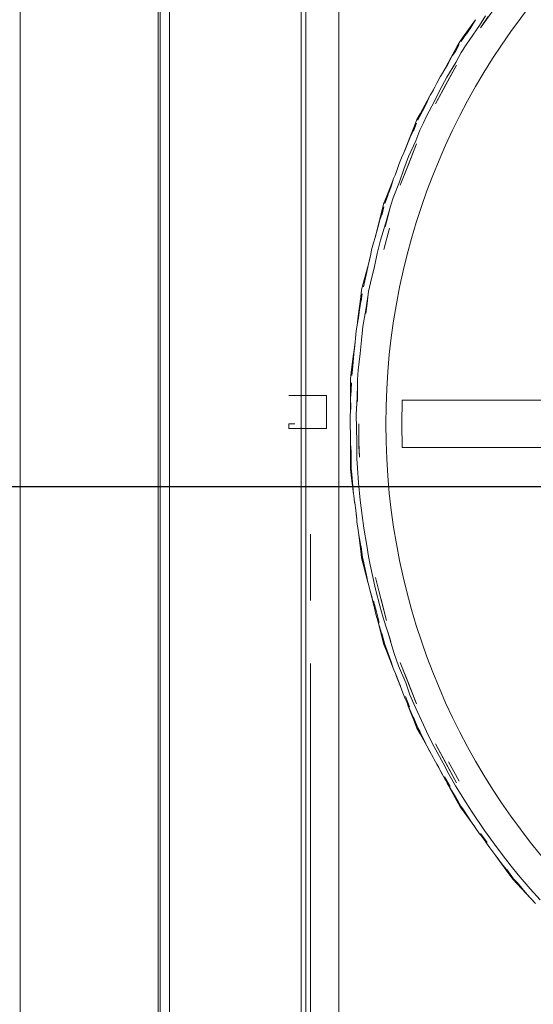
# Model space of a CAD drawing. Header units: millimetres. Extents: x -16331 to -10174, y -4135 to -3584.
# Tile 311 of 456: x -10261.92 to -10260.83, y -3987.74 to -3985.64. Entities that reach past the tile are written whole.
import ezdxf

# ---------------------------------------------------------------- set-up
doc = ezdxf.new("R2010")
doc.units = ezdxf.units.MM
for name, color, linetype, lineweight in [('AL-Reservatório cilíndrico', 9, 'Continuous', 18), ('DI-Detalhes', 1, 'Continuous', 30), ('IFC-IfcBuildingElementProxy-Contorno', 250, 'Continuous', 5), ('IFC-IfcFlowTerminal-Contorno', 250, 'Continuous', 5), ('IFC-IfcRoof-Contorno', 250, 'Continuous', 5), ('IFC-IfcWallStandardCase-Contorno', 250, 'Continuous', 5), ('IFC-Laje-Contorno', 134, 'Continuous', 5), ('IFC-Viga-Contorno', 66, 'Continuous', 5)]:
    doc.layers.add(name, color=color, linetype=linetype, lineweight=lineweight)

msp = doc.modelspace()

# ---------------------------------------------------------------- linework, layer by layer
at = {"layer": 'AL-Reservatório cilíndrico'}
msp.add_circle((-10259.699, -3986.5034), 1.44, dxfattribs=at)
at = {"layer": 'DI-Detalhes'}
msp.add_line((-10264.1578, -3986.6364), (-10255.4876, -3986.6364), dxfattribs=at)
at = {"layer": 'IFC-IfcBuildingElementProxy-Contorno', "lineweight": 5}
for p, q in [((-10261.9163, -3984.0945), (-10261.9163, -3985.9865)), ((-10261.623, -3984.0945), (-10261.623, -3989.5433)), ((-10261.623, -3985.9865), (-10261.623, -3984.0945)), ((-10261.9163, -3985.9865), (-10261.9163, -3987.1079)), ((-10261.623, -3987.1079), (-10261.623, -3985.9865)), ((-10261.2992, -3986.7381), (-10261.2992, -3986.8789)), ((-10261.2992, -3987.013), (-10261.2992, -3988.0034)), ((-10261.9163, -3987.1079), (-10261.9163, -3988.2294)), ((-10261.623, -3988.2294), (-10261.623, -3987.1079))]:
    msp.add_line(p, q, dxfattribs=at)
at = {"layer": 'IFC-IfcFlowTerminal-Contorno', "lineweight": 5}
for p, q in [((-10260.938, -3985.6615), (-10260.9103, -3985.6234)), ((-10260.948, -3985.6444), (-10260.9726, -3985.6783)), ((-10260.948, -3985.6444), (-10260.9583, -3985.661)), ((-10260.9268, -3985.636), (-10260.9395, -3985.6565)), ((-10260.9213, -3985.638), (-10260.938, -3985.6615)), ((-10260.9583, -3985.661), (-10260.967, -3985.6736)), ((-10260.9395, -3985.6565), (-10260.9605, -3985.6865)), ((-10260.981, -3985.6899), (-10260.9878, -3985.7023)), ((-10260.9726, -3985.6783), (-10260.981, -3985.6899)), ((-10260.9746, -3985.6842), (-10260.9795, -3985.6908)), ((-10260.9795, -3985.6908), (-10260.9771, -3985.6875)), ((-10260.9771, -3985.6875), (-10260.9707, -3985.6788)), ((-10260.9707, -3985.6788), (-10260.9746, -3985.6842)), ((-10260.967, -3985.6736), (-10260.9707, -3985.6788)), ((-10260.9605, -3985.6865), (-10260.9681, -3985.698)), ((-10260.9878, -3985.7023), (-10261.0004, -3985.7252)), ((-10260.9911, -3985.712), (-10260.9978, -3985.7215)), ((-10260.9905, -3985.7111), (-10260.9911, -3985.712)), ((-10260.9911, -3985.712), (-10260.9909, -3985.7117)), ((-10260.9909, -3985.7117), (-10260.9827, -3985.6973)), ((-10260.9827, -3985.6973), (-10260.9905, -3985.7111)), ((-10260.9681, -3985.698), (-10260.9785, -3985.7142)), ((-10261.0004, -3985.7252), (-10261.0173, -3985.756)), ((-10260.9978, -3985.7215), (-10261.0088, -3985.7418)), ((-10260.9785, -3985.7142), (-10260.9899, -3985.7356)), ((-10261.0088, -3985.7418), (-10261.0167, -3985.7549)), ((-10260.9884, -3985.7408), (-10261.0165, -3985.7921)), ((-10261.0111, -3985.7821), (-10260.9884, -3985.7408)), ((-10260.9899, -3985.7356), (-10261.009, -3985.7666)), ((-10261.0235, -3985.766), (-10261.0308, -3985.7796)), ((-10261.009, -3985.7666), (-10261.0251, -3985.7955)), ((-10261.0173, -3985.756), (-10261.0235, -3985.766)), ((-10261.0167, -3985.7549), (-10261.0173, -3985.756)), ((-10261.0346, -3985.7875), (-10261.0417, -3985.8004)), ((-10261.0377, -3985.7938), (-10261.0417, -3985.8004)), ((-10261.0346, -3985.7875), (-10261.0377, -3985.7938)), ((-10261.0251, -3985.7955), (-10261.0353, -3985.8176)), ((-10261.0308, -3985.7796), (-10261.0346, -3985.7875)), ((-10261.0337, -3985.8234), (-10261.0111, -3985.7821)), ((-10261.0165, -3985.7921), (-10261.0337, -3985.8234)), ((-10261.0458, -3985.8078), (-10261.066, -3985.8445)), ((-10261.0458, -3985.8078), (-10261.054, -3985.8256)), ((-10261.0444, -3985.8047), (-10261.0458, -3985.8078)), ((-10261.0417, -3985.8004), (-10261.0444, -3985.8047)), ((-10261.054, -3985.8256), (-10261.0611, -3985.8392)), ((-10261.0353, -3985.8176), (-10261.0524, -3985.8497)), ((-10261.0728, -3985.8569), (-10261.0781, -3985.8702)), ((-10261.066, -3985.8445), (-10261.0728, -3985.8569)), ((-10261.0673, -3985.8507), (-10261.0712, -3985.8577)), ((-10261.0712, -3985.8577), (-10261.0693, -3985.8543)), ((-10261.0693, -3985.8543), (-10261.0638, -3985.8442)), ((-10261.0638, -3985.8442), (-10261.0673, -3985.8507)), ((-10261.0611, -3985.8392), (-10261.0638, -3985.8442)), ((-10261.0524, -3985.8497), (-10261.0591, -3985.8634)), ((-10261.0781, -3985.8702), (-10261.0878, -3985.8948)), ((-10261.0797, -3985.8794), (-10261.0801, -3985.8802)), ((-10261.0801, -3985.8802), (-10261.08, -3985.8798)), ((-10261.08, -3985.8798), (-10261.0737, -3985.8647)), ((-10261.0737, -3985.8647), (-10261.0797, -3985.8794)), ((-10261.0667, -3985.8795), (-10261.0754, -3985.9022)), ((-10261.0591, -3985.8634), (-10261.0667, -3985.8795)), ((-10261.0878, -3985.8948), (-10261.1006, -3985.9271)), ((-10261.0856, -3985.8906), (-10261.094, -3985.9121)), ((-10261.0801, -3985.8802), (-10261.0856, -3985.8906)), ((-10261.094, -3985.9121), (-10261.1002, -3985.9261)), ((-10261.0738, -3985.9084), (-10261.0926, -3985.9569)), ((-10261.0911, -3985.9522), (-10261.0738, -3985.9084)), ((-10261.0754, -3985.9022), (-10261.0905, -3985.9353)), ((-10261.1056, -3985.938), (-10261.1111, -3985.9524)), ((-10261.1006, -3985.9271), (-10261.1056, -3985.938)), ((-10261.0905, -3985.9353), (-10261.1008, -3985.9624)), ((-10261.1002, -3985.9261), (-10261.1006, -3985.9271)), ((-10261.1139, -3985.9607), (-10261.1194, -3985.9746)), ((-10261.1139, -3985.9607), (-10261.1162, -3985.9674)), ((-10261.1111, -3985.9524), (-10261.1139, -3985.9607)), ((-10261.1008, -3985.9624), (-10261.1102, -3985.9893)), ((-10261.1084, -3985.996), (-10261.0911, -3985.9522)), ((-10261.0926, -3985.9569), (-10261.1084, -3985.996)), ((-10261.1224, -3985.9821), (-10261.1284, -3986.0009)), ((-10261.1224, -3985.9821), (-10261.1248, -3985.9883)), ((-10261.1214, -3985.979), (-10261.1224, -3985.9821)), ((-10261.1194, -3985.9746), (-10261.1214, -3985.979)), ((-10261.1162, -3985.9674), (-10261.1194, -3985.9746)), ((-10261.1248, -3985.9883), (-10261.1378, -3986.021)), ((-10261.1284, -3986.0009), (-10261.1337, -3986.0153)), ((-10261.1102, -3985.9893), (-10261.1232, -3986.0231)), ((-10261.1378, -3986.021), (-10261.143, -3986.0342)), ((-10261.1399, -3986.0313), (-10261.1355, -3986.0201)), ((-10261.1355, -3986.0201), (-10261.1384, -3986.0276)), ((-10261.1337, -3986.0153), (-10261.1355, -3986.0201)), ((-10261.1232, -3986.0231), (-10261.1286, -3986.0389)), ((-10261.1472, -3986.0578), (-10261.1429, -3986.0422)), ((-10261.1429, -3986.0422), (-10261.147, -3986.0575)), ((-10261.143, -3986.0342), (-10261.1466, -3986.048)), ((-10261.1384, -3986.0276), (-10261.1413, -3986.0348)), ((-10261.1413, -3986.0348), (-10261.1399, -3986.0313)), ((-10261.1295, -3986.0426), (-10261.1349, -3986.0634)), ((-10261.1286, -3986.0389), (-10261.1295, -3986.0426)), ((-10261.1466, -3986.048), (-10261.1532, -3986.0739)), ((-10261.1474, -3986.0584), (-10261.1516, -3986.0695)), ((-10261.147, -3986.0575), (-10261.1474, -3986.0584)), ((-10261.1474, -3986.0584), (-10261.1472, -3986.0578)), ((-10261.1403, -3986.0846), (-10261.1318, -3986.0509)), ((-10261.1349, -3986.0634), (-10261.1403, -3986.0846)), ((-10261.1318, -3986.0509), (-10261.1395, -3986.0783)), ((-10261.1532, -3986.0739), (-10261.1618, -3986.1074)), ((-10261.1516, -3986.0695), (-10261.1571, -3986.0918)), ((-10261.1395, -3986.0783), (-10261.1504, -3986.1128)), ((-10261.143, -3986.1327), (-10261.1314, -3986.0872)), ((-10261.1618, -3986.1074), (-10261.1654, -3986.119)), ((-10261.1615, -3986.1064), (-10261.1618, -3986.1074)), ((-10261.1571, -3986.0918), (-10261.1615, -3986.1064)), ((-10261.1654, -3986.119), (-10261.1691, -3986.1339)), ((-10261.1504, -3986.1128), (-10261.1573, -3986.1411)), ((-10261.1722, -3986.1494), (-10261.1766, -3986.1669)), ((-10261.1708, -3986.1425), (-10261.1747, -3986.1578)), ((-10261.1708, -3986.1425), (-10261.1722, -3986.1494)), ((-10261.1691, -3986.1339), (-10261.1708, -3986.1425)), ((-10261.1573, -3986.1411), (-10261.1632, -3986.169)), ((-10261.1783, -3986.1717), (-10261.1869, -3986.2051)), ((-10261.1766, -3986.1669), (-10261.1801, -3986.1842)), ((-10261.1747, -3986.1578), (-10261.1783, -3986.1717)), ((-10261.1632, -3986.169), (-10261.1719, -3986.204)), ((-10261.1801, -3986.1842), (-10261.1836, -3986.1991)), ((-10261.1869, -3986.2051), (-10261.1904, -3986.2189)), ((-10261.1836, -3986.1991), (-10261.1867, -3986.2119)), ((-10261.1845, -3986.2031), (-10261.1828, -3986.1962)), ((-10261.1719, -3986.204), (-10261.1755, -3986.2218)), ((-10261.1922, -3986.2331), (-10261.1975, -3986.2748)), ((-10261.1904, -3986.2189), (-10261.1922, -3986.2331)), ((-10261.1917, -3986.2429), (-10261.1894, -3986.227)), ((-10261.1894, -3986.227), (-10261.1915, -3986.2427)), ((-10261.1814, -3986.2686), (-10261.177, -3986.2327)), ((-10261.177, -3986.2327), (-10261.1812, -3986.261)), ((-10261.1763, -3986.2276), (-10261.1788, -3986.2476)), ((-10261.1755, -3986.2218), (-10261.1763, -3986.2276)), ((-10261.1918, -3986.2442), (-10261.1948, -3986.2604)), ((-10261.1915, -3986.2427), (-10261.1918, -3986.2442)), ((-10261.1918, -3986.2442), (-10261.1917, -3986.2429)), ((-10261.1788, -3986.2476), (-10261.1814, -3986.2686)), ((-10261.1975, -3986.2748), (-10261.1999, -3986.2939)), ((-10261.1948, -3986.2604), (-10261.1972, -3986.278)), ((-10261.1812, -3986.261), (-10261.1877, -3986.2964)), ((-10261.1999, -3986.2939), (-10261.2021, -3986.306)), ((-10261.1998, -3986.293), (-10261.1999, -3986.2939)), ((-10261.1972, -3986.278), (-10261.1998, -3986.293)), ((-10261.1877, -3986.2964), (-10261.191, -3986.3254)), ((-10261.2021, -3986.306), (-10261.2038, -3986.3212)), ((-10261.205, -3986.337), (-10261.2071, -3986.3549)), ((-10261.2045, -3986.3299), (-10261.2065, -3986.3464)), ((-10261.2045, -3986.3299), (-10261.205, -3986.337)), ((-10261.2038, -3986.3212), (-10261.2045, -3986.3299)), ((-10261.191, -3986.3254), (-10261.1935, -3986.354)), ((-10261.2083, -3986.3603), (-10261.2125, -3986.3939)), ((-10261.2071, -3986.3549), (-10261.2084, -3986.3726)), ((-10261.2065, -3986.3464), (-10261.2083, -3986.3603)), ((-10261.1935, -3986.354), (-10261.1977, -3986.3896)), ((-10261.2084, -3986.3726), (-10261.21, -3986.3878)), ((-10261.2125, -3986.3939), (-10261.2143, -3986.4081)), ((-10261.21, -3986.3878), (-10261.2115, -3986.4008)), ((-10261.1977, -3986.3896), (-10261.1992, -3986.409)), ((-10261.2143, -3986.4081), (-10261.2143, -3986.4223)), ((-10261.2143, -3986.4223), (-10261.2143, -3986.4372)), ((-10261.2123, -3986.4161), (-10261.2125, -3986.432)), ((-10261.2125, -3986.432), (-10261.2123, -3986.4161)), ((-10261.1992, -3986.4188), (-10261.1999, -3986.4475)), ((-10261.1992, -3986.409), (-10261.1992, -3986.4171)), ((-10261.1992, -3986.4171), (-10261.1992, -3986.4357)), ((-10261.1992, -3986.4562), (-10261.1992, -3986.4188)), ((-10261.2143, -3986.4372), (-10261.2143, -3986.4565)), ((-10261.2125, -3986.4331), (-10261.2138, -3986.4491)), ((-10261.2125, -3986.432), (-10261.2125, -3986.4331)), ((-10261.2125, -3986.4331), (-10261.2125, -3986.432)), ((-10261.1992, -3986.4357), (-10261.1992, -3986.4562)), ((-10261.2143, -3986.4565), (-10261.2143, -3986.4786)), ((-10261.2138, -3986.4491), (-10261.2137, -3986.4677)), ((-10261.1999, -3986.4475), (-10261.2019, -3986.4832)), ((-10261.1041, -3986.4534), (-10261.105, -3986.5034)), ((-10260.828, -3986.4534), (-10261.1041, -3986.4534)), ((-10260.7315, -3986.4534), (-10260.828, -3986.4534)), ((-10261.2146, -3986.4832), (-10261.2148, -3986.5114)), ((-10261.2143, -3986.4786), (-10261.2146, -3986.4832)), ((-10261.2137, -3986.4677), (-10261.2143, -3986.4786)), ((-10261.2019, -3986.4832), (-10261.2016, -3986.5125)), ((-10261.1963, -3986.5034), (-10261.1967, -3986.527)), ((-10261.1963, -3986.5421), (-10261.1963, -3986.5034)), ((-10261.105, -3986.5034), (-10261.1041, -3986.5534)), ((-10261.2148, -3986.5114), (-10261.2143, -3986.5202)), ((-10261.2143, -3986.5202), (-10261.214, -3986.5272)), ((-10261.2143, -3986.5202), (-10261.2143, -3986.5369)), ((-10261.214, -3986.5272), (-10261.2139, -3986.5451)), ((-10261.2016, -3986.5125), (-10261.2004, -3986.5413)), ((-10261.1967, -3986.527), (-10261.1963, -3986.5421)), ((-10261.2143, -3986.5369), (-10261.2143, -3986.5845)), ((-10261.2139, -3986.5451), (-10261.213, -3986.563)), ((-10261.2004, -3986.5413), (-10261.2003, -3986.577)), ((-10261.1963, -3986.5505), (-10261.1963, -3986.5421)), ((-10261.1963, -3986.5421), (-10261.1953, -3986.5741)), ((-10261.213, -3986.563), (-10261.2129, -3986.5784)), ((-10261.1953, -3986.5741), (-10261.1963, -3986.5505)), ((-10261.1041, -3986.5534), (-10260.828, -3986.5534)), ((-10260.828, -3986.5534), (-10260.7251, -3986.5534)), ((-10261.2143, -3986.5845), (-10261.2143, -3986.5988)), ((-10261.2129, -3986.5784), (-10261.2125, -3986.5986)), ((-10261.2125, -3986.5986), (-10261.2125, -3986.5748)), ((-10261.2003, -3986.577), (-10261.1992, -3986.5978)), ((-10261.2143, -3986.5988), (-10261.2125, -3986.6129)), ((-10261.2125, -3986.5986), (-10261.2111, -3986.6105)), ((-10261.2111, -3986.6097), (-10261.2125, -3986.5986)), ((-10261.2111, -3986.6105), (-10261.2089, -3986.6365)), ((-10261.1992, -3986.5978), (-10261.1971, -3986.6288)), ((-10261.2125, -3986.6129), (-10261.2076, -3986.6521)), ((-10261.1971, -3986.6288), (-10261.1934, -3986.6657)), ((-10261.2089, -3986.6365), (-10261.2076, -3986.6521)), ((-10261.2076, -3986.6521), (-10261.2072, -3986.6563)), ((-10261.2072, -3986.6563), (-10261.2053, -3986.6699)), ((-10261.2053, -3986.6699), (-10261.2051, -3986.6716)), ((-10261.2053, -3986.6699), (-10261.2052, -3986.6707)), ((-10261.2052, -3986.6707), (-10261.2024, -3986.6933)), ((-10261.2051, -3986.6716), (-10261.2028, -3986.6869)), ((-10261.1934, -3986.6657), (-10261.1895, -3986.6983)), ((-10261.2028, -3986.6869), (-10261.201, -3986.702)), ((-10261.2024, -3986.6933), (-10261.2008, -3986.7059)), ((-10261.201, -3986.702), (-10261.2008, -3986.7059)), ((-10261.2008, -3986.7059), (-10261.2004, -3986.7126)), ((-10261.2004, -3986.7126), (-10261.1981, -3986.7289)), ((-10261.1895, -3986.6983), (-10261.1859, -3986.7254)), ((-10261.1981, -3986.7289), (-10261.1971, -3986.735)), ((-10261.1971, -3986.735), (-10261.1952, -3986.7472)), ((-10261.1971, -3986.735), (-10261.1966, -3986.7392)), ((-10261.1859, -3986.7254), (-10261.1796, -3986.7619)), ((-10261.1966, -3986.7392), (-10261.1958, -3986.7454)), ((-10261.1958, -3986.7454), (-10261.1922, -3986.7738)), ((-10261.1952, -3986.7472), (-10261.1923, -3986.7635)), ((-10261.1923, -3986.7635), (-10261.1887, -3986.7876)), ((-10261.1922, -3986.7738), (-10261.1904, -3986.7879)), ((-10261.1887, -3986.7876), (-10261.1917, -3986.764)), ((-10261.1796, -3986.7619), (-10261.1755, -3986.7851)), ((-10261.1904, -3986.7879), (-10261.1869, -3986.8017)), ((-10261.1887, -3986.7876), (-10261.1857, -3986.7993)), ((-10261.186, -3986.798), (-10261.1887, -3986.7876)), ((-10261.1857, -3986.7993), (-10261.1803, -3986.8247)), ((-10261.1755, -3986.7851), (-10261.1721, -3986.8031)), ((-10261.1869, -3986.8017), (-10261.177, -3986.8401)), ((-10261.1721, -3986.8031), (-10261.1607, -3986.8544)), ((-10261.1803, -3986.8247), (-10261.177, -3986.8401)), ((-10261.177, -3986.8401), (-10261.1761, -3986.8444)), ((-10261.1609, -3986.8301), (-10261.154, -3986.8584)), ((-10261.1761, -3986.8444), (-10261.1737, -3986.8531)), ((-10261.1737, -3986.8531), (-10261.1722, -3986.8586)), ((-10261.1737, -3986.8531), (-10261.1667, -3986.8803)), ((-10261.1722, -3986.8586), (-10261.1681, -3986.8735)), ((-10261.1607, -3986.8544), (-10261.1515, -3986.89)), ((-10261.154, -3986.8584), (-10261.1375, -3986.9214)), ((-10261.1681, -3986.8735), (-10261.1664, -3986.8814)), ((-10261.1667, -3986.8803), (-10261.1664, -3986.8814)), ((-10261.1664, -3986.8814), (-10261.1648, -3986.8891)), ((-10261.1591, -3986.9029), (-10261.165, -3986.8798)), ((-10261.1375, -3986.9214), (-10261.1492, -3986.8758)), ((-10261.1648, -3986.8891), (-10261.1599, -3986.908)), ((-10261.1532, -3986.9259), (-10261.1591, -3986.9029)), ((-10261.1515, -3986.89), (-10261.1447, -3986.9155)), ((-10261.1599, -3986.908), (-10261.1572, -3986.9173)), ((-10261.1572, -3986.9173), (-10261.153, -3986.9322)), ((-10261.1572, -3986.9173), (-10261.1554, -3986.9245)), ((-10261.1554, -3986.9245), (-10261.1508, -3986.9421)), ((-10261.1447, -3986.9155), (-10261.1284, -3986.9657)), ((-10261.153, -3986.9322), (-10261.1481, -3986.948)), ((-10261.1508, -3986.9421), (-10261.1466, -3986.9588)), ((-10261.1284, -3986.9657), (-10261.1344, -3986.9451)), ((-10261.1344, -3986.9451), (-10261.1319, -3986.955)), ((-10261.1481, -3986.948), (-10261.1413, -3986.972)), ((-10261.1413, -3986.972), (-10261.1472, -3986.949)), ((-10261.1466, -3986.9588), (-10261.143, -3986.9726)), ((-10261.1319, -3986.955), (-10261.1286, -3986.9679)), ((-10261.1286, -3986.9679), (-10261.121, -3986.9913)), ((-10261.143, -3986.9726), (-10261.1378, -3986.9859)), ((-10261.1413, -3986.972), (-10261.1369, -3986.9834)), ((-10261.1374, -3986.9818), (-10261.1413, -3986.972)), ((-10261.1378, -3986.9859), (-10261.1232, -3987.0227)), ((-10261.1369, -3986.9834), (-10261.1286, -3987.0072)), ((-10261.1286, -3987.0072), (-10261.1232, -3987.0227)), ((-10261.121, -3986.9913), (-10261.1117, -3987.0174)), ((-10261.1232, -3987.0227), (-10261.1219, -3987.0263)), ((-10261.1219, -3987.0263), (-10261.1187, -3987.0339)), ((-10261.1117, -3987.0174), (-10261.0967, -3987.0541)), ((-10261.0911, -3987.0546), (-10261.1084, -3987.0108)), ((-10261.1084, -3987.0108), (-10261.0738, -3987.0984)), ((-10261.1187, -3987.0339), (-10261.1162, -3987.04)), ((-10261.1187, -3987.0339), (-10261.1079, -3987.0612)), ((-10261.1162, -3987.04), (-10261.1103, -3987.0542)), ((-10261.1103, -3987.0542), (-10261.1077, -3987.0618)), ((-10261.1077, -3987.0618), (-10261.1051, -3987.0695)), ((-10261.1051, -3987.0695), (-10261.0977, -3987.0877)), ((-10261.0967, -3987.0541), (-10261.0877, -3987.0793)), ((-10261.0738, -3987.0984), (-10261.0911, -3987.0546)), ((-10261.0977, -3987.0877), (-10261.0939, -3987.0966)), ((-10261.0887, -3987.1049), (-10261.0975, -3987.0827)), ((-10261.0877, -3987.0793), (-10261.0767, -3987.1049)), ((-10261.0939, -3987.0966), (-10261.088, -3987.1105)), ((-10261.0939, -3987.0966), (-10261.0913, -3987.1032)), ((-10261.0913, -3987.1032), (-10261.0856, -3987.1177)), ((-10261.088, -3987.1105), (-10261.0812, -3987.1255)), ((-10261.0767, -3987.1049), (-10261.0591, -3987.1434)), ((-10261.0856, -3987.1177), (-10261.0781, -3987.1366)), ((-10261.0812, -3987.1255), (-10261.0712, -3987.1491)), ((-10261.0712, -3987.1491), (-10261.08, -3987.127)), ((-10261.0781, -3987.1366), (-10261.0728, -3987.1499)), ((-10261.0728, -3987.1499), (-10261.066, -3987.1624)), ((-10261.0712, -3987.1491), (-10261.0654, -3987.1599)), ((-10261.0663, -3987.158), (-10261.0712, -3987.1491)), ((-10261.0591, -3987.1434), (-10261.049, -3987.1648)), ((-10261.066, -3987.1624), (-10261.0485, -3987.1941)), ((-10261.0654, -3987.1599), (-10261.0536, -3987.1835)), ((-10261.049, -3987.1648), (-10261.0365, -3987.1897)), ((-10261.0536, -3987.1835), (-10261.0467, -3987.1973)), ((-10261.0485, -3987.1941), (-10261.0467, -3987.1973)), ((-10261.0467, -3987.1973), (-10261.0464, -3987.1981)), ((-10261.0464, -3987.1981), (-10261.0386, -3987.2126)), ((-10261.0365, -3987.1897), (-10261.0171, -3987.2242)), ((-10261.0111, -3987.2247), (-10261.0337, -3987.1834)), ((-10261.0337, -3987.1834), (-10261.0098, -3987.2264)), ((-10261.0386, -3987.2126), (-10261.036, -3987.2169)), ((-10261.036, -3987.2169), (-10261.0303, -3987.2264)), ((-10261.036, -3987.2169), (-10261.0269, -3987.2334)), ((-10261.0303, -3987.2264), (-10261.0266, -3987.234)), ((-10261.0269, -3987.2334), (-10261.0118, -3987.2609)), ((-10261.0266, -3987.234), (-10261.0215, -3987.2444)), ((-10261.0171, -3987.2242), (-10261.0049, -3987.2482)), ((-10260.9884, -3987.266), (-10261.0111, -3987.2247)), ((-10261.0098, -3987.2264), (-10260.9884, -3987.266)), ((-10260.9829, -3987.2627), (-10261.0055, -3987.2216)), ((-10261.0215, -3987.2444), (-10261.0108, -3987.2627)), ((-10261.0024, -3987.2743), (-10261.0139, -3987.2534)), ((-10261.0049, -3987.2482), (-10260.9907, -3987.2725)), ((-10261.0108, -3987.2627), (-10261.0083, -3987.267)), ((-10261.0108, -3987.2627), (-10261.0043, -3987.2746)), ((-10261.0083, -3987.267), (-10261.0002, -3987.2811)), ((-10261.0043, -3987.2746), (-10260.9878, -3987.3045)), ((-10261.0002, -3987.2811), (-10260.9916, -3987.295)), ((-10260.9907, -3987.2725), (-10260.9681, -3987.3088)), ((-10260.9916, -3987.295), (-10260.9795, -3987.316)), ((-10260.9795, -3987.316), (-10260.9909, -3987.2952)), ((-10260.9878, -3987.3045), (-10260.981, -3987.317)), ((-10260.981, -3987.317), (-10260.9726, -3987.3285)), ((-10260.9795, -3987.316), (-10260.9723, -3987.326)), ((-10260.9737, -3987.3239), (-10260.9795, -3987.316)), ((-10260.9681, -3987.3088), (-10260.9555, -3987.3288)), ((-10260.9726, -3987.3285), (-10260.9496, -3987.3602)), ((-10260.9723, -3987.326), (-10260.9579, -3987.3476)), ((-10260.9555, -3987.3288), (-10260.9288, -3987.3678)), ((-10260.9579, -3987.3476), (-10260.949, -3987.361)), ((-10260.9496, -3987.3602), (-10260.9491, -3987.3608)), ((-10260.949, -3987.361), (-10260.9395, -3987.3744)), ((-10260.9395, -3987.3744), (-10260.9364, -3987.3783)), ((-10260.9235, -3987.3931), (-10260.9375, -3987.3738)), ((-10260.9364, -3987.3783), (-10260.9295, -3987.3871)), ((-10260.9364, -3987.3783), (-10260.9249, -3987.3941)), ((-10260.9288, -3987.3678), (-10260.9076, -3987.397)), ((-10260.9295, -3987.3871), (-10260.9248, -3987.3943)), ((-10260.9248, -3987.3943), (-10260.9181, -3987.4044)), ((-10260.9181, -3987.4044), (-10260.9052, -3987.4213)), ((-10260.9076, -3987.397), (-10260.8915, -3987.4187)), ((-10260.9052, -3987.4213), (-10260.9025, -3987.4248)), ((-10260.9052, -3987.4213), (-10260.8977, -3987.4315)), ((-10260.9025, -3987.4248), (-10260.8928, -3987.4376)), ((-10260.8915, -3987.4187), (-10260.8721, -3987.4433)), ((-10260.8977, -3987.4315), (-10260.8773, -3987.4597)), ((-10260.8928, -3987.4376), (-10260.8825, -3987.4503)), ((-10260.8721, -3987.4433), (-10260.8572, -3987.4616)), ((-10260.8825, -3987.4503), (-10260.8675, -3987.4701)), ((-10260.8675, -3987.4701), (-10260.8815, -3987.4508)), ((-10260.8773, -3987.4597), (-10260.8689, -3987.4712)), ((-10260.8675, -3987.4701), (-10260.8591, -3987.4792)), ((-10260.861, -3987.477), (-10260.8675, -3987.4701)), ((-10260.8572, -3987.4616), (-10260.8317, -3987.4918)), ((-10260.8689, -3987.4712), (-10260.8591, -3987.4816)), ((-10260.8591, -3987.4792), (-10260.8424, -3987.4984)), ((-10260.8591, -3987.4816), (-10260.8317, -3987.5109)), ((-10260.8424, -3987.4984), (-10260.832, -3987.5105)), ((-10260.832, -3987.5105), (-10260.8307, -3987.5119)), ((-10260.8317, -3987.4918), (-10260.8108, -3987.5152)), ((-10260.8317, -3987.5109), (-10260.8307, -3987.5119)), ((-10260.8307, -3987.5119), (-10260.821, -3987.5225))]:
    msp.add_line(p, q, dxfattribs=at)
at = {"layer": 'IFC-IfcRoof-Contorno', "lineweight": 5}
for p, q in [((-10261.619, -3989.5433), (-10261.619, -3983.7735)), ((-10261.309, -3984.9034), (-10261.309, -3986.4433)), ((-10261.239, -3986.4433), (-10261.239, -3984.9034)), ((-10261.309, -3986.4433), (-10261.3454, -3986.4433)), ((-10261.2992, -3986.4433), (-10261.309, -3986.4433)), ((-10261.2652, -3986.4433), (-10261.2992, -3986.4433)), ((-10261.2652, -3986.445), (-10261.2652, -3986.4433)), ((-10261.2652, -3986.5033), (-10261.2652, -3986.445)), ((-10261.239, -3986.5133), (-10261.239, -3986.4433)), ((-10261.3454, -3986.5033), (-10261.3454, -3986.5133)), ((-10261.3326, -3986.5033), (-10261.3454, -3986.5033)), ((-10261.2652, -3986.5133), (-10261.2652, -3986.5033)), ((-10261.3454, -3986.5133), (-10261.309, -3986.5133)), ((-10261.309, -3986.5133), (-10261.2992, -3986.5133)), ((-10261.309, -3986.5133), (-10261.309, -3989.2335)), ((-10261.2992, -3986.5133), (-10261.2652, -3986.5133)), ((-10261.239, -3988.1034), (-10261.239, -3986.5133))]:
    msp.add_line(p, q, dxfattribs=at)
at = {"layer": 'IFC-IfcWallStandardCase-Contorno', "lineweight": 5}
for p, q in [((-10261.309, -3986.4433), (-10261.309, -3983.8435)), ((-10261.619, -3984.0945), (-10261.619, -3989.2333)), ((-10261.309, -3986.5033), (-10261.309, -3986.4433)), ((-10261.309, -3986.5133), (-10261.309, -3986.5033)), ((-10261.309, -3989.1633), (-10261.309, -3986.5133))]:
    msp.add_line(p, q, dxfattribs=at)
at = {"layer": 'IFC-Laje-Contorno', "lineweight": 5}
for p, q in [((-10261.599, -3989.2433), (-10261.599, -3983.7635)), ((-10261.319, -3983.7635), (-10261.319, -3989.2433))]:
    msp.add_line(p, q, dxfattribs=at)
at = {"layer": 'IFC-Viga-Contorno', "lineweight": 5}
for p, q in [((-10261.599, -3983.7635), (-10261.599, -3989.2433)), ((-10261.319, -3989.2433), (-10261.319, -3983.7635))]:
    msp.add_line(p, q, dxfattribs=at)

doc.saveas('drawing.dxf')
